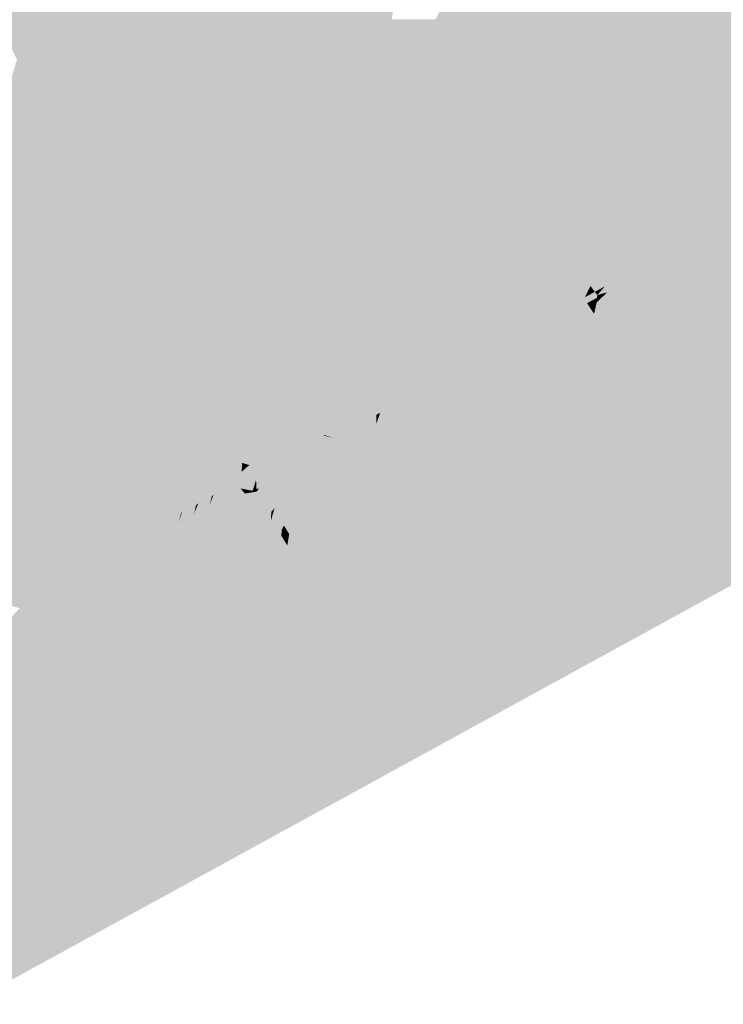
# Model space of a CAD drawing. Header units: metres. Extents: x 164696 to 183842, y 382615 to 387356.
# Tile 513 of 656: x 182666.64 to 182668.34, y 386615.3 to 386617.67. Entities that reach past the tile are written whole.
import ezdxf

# ---------------------------------------------------------------- set-up
doc = ezdxf.new("R2010")
doc.units = ezdxf.units.M
doc.layers.add('C3D-SURFACE_TINSURFACE', color=7, linetype='Continuous')

msp = doc.modelspace()

# ---------------------------------------------------------------- linework, layer by layer
at = {"layer": 'C3D-SURFACE_TINSURFACE', "color": 11, "linetype": 'Continuous', "lineweight": -3, "true_color": 0xff8585}
for points in [[(182666.5677, 386617.7067), (182667.2392, 386617.5041), (182667.4341, 386618.1458)], [(182667.2392, 386617.5041), (182667.4491, 386618.116), (182667.4341, 386618.1458)], [(182667.2765, 386617.5244), (182667.4491, 386618.116), (182667.2392, 386617.5041)], [(182667.2765, 386617.5244), (182667.4641, 386618.0861), (182667.4491, 386618.116)], [(182667.2765, 386617.5244), (182667.3137, 386617.5446), (182667.4641, 386618.0861)], [(182667.3137, 386617.5446), (182667.4791, 386618.0563), (182667.4641, 386618.0861)], [(182667.3137, 386617.5446), (182667.3509, 386617.5648), (182667.4791, 386618.0563)], [(182667.3509, 386617.5648), (182667.51, 386617.9921), (182667.4791, 386618.0563)], [(182667.3881, 386617.5851), (182667.51, 386617.9921), (182667.3509, 386617.5648)], [(182667.3881, 386617.5851), (182667.5356, 386617.9326), (182667.51, 386617.9921)], [(182667.3881, 386617.5851), (182667.4254, 386617.6064), (182667.5356, 386617.9326)], [(182667.5356, 386617.9326), (182667.4254, 386617.6064), (182667.4626, 386617.6266)], [(182667.5617, 386617.8646), (182667.5356, 386617.9326), (182667.4626, 386617.6266)], [(182667.9468, 386617.8907), (182667.7924, 386617.4161), (182667.8087, 386617.3848)], [(182667.9095, 386617.8705), (182667.7924, 386617.4161), (182667.9468, 386617.8907)], [(182667.9468, 386617.8907), (182667.8087, 386617.3848), (182667.9548, 386617.8242)], [(182668.6215, 386617.813), (182668.2888, 386617.8955), (182668.4901, 386617.2877)], [(182667.5617, 386617.8646), (182667.4626, 386617.6266), (182667.4999, 386617.6469)], [(182667.5617, 386617.8646), (182667.4999, 386617.6469), (182667.5733, 386617.8361)], [(182667.9095, 386617.8705), (182667.8723, 386617.8503), (182667.7924, 386617.4161)], [(182667.5372, 386617.6671), (182667.5733, 386617.8361), (182667.4999, 386617.6469)], [(182667.7426, 386617.4984), (182667.763, 386617.4601), (182667.8723, 386617.8503)], [(182667.7426, 386617.4984), (182667.8723, 386617.8503), (182667.8351, 386617.83)], [(182667.8723, 386617.8503), (182667.763, 386617.4601), (182667.7924, 386617.4161)], [(182667.7018, 386617.5748), (182667.7222, 386617.5366), (182667.7979, 386617.8098)], [(182667.7018, 386617.5748), (182667.7979, 386617.8098), (182667.7606, 386617.7896)], [(182667.7222, 386617.5366), (182667.7426, 386617.4984), (182667.8351, 386617.83)], [(182667.7222, 386617.5366), (182667.8351, 386617.83), (182667.7979, 386617.8098)], [(182667.8087, 386617.3848), (182667.9575, 386617.819), (182667.9548, 386617.8242)], [(182667.8087, 386617.3848), (182667.8251, 386617.3536), (182667.9575, 386617.819)], [(182667.8251, 386617.3536), (182668.2776, 386617.2144), (182667.9575, 386617.819)], [(182667.7233, 386617.7693), (182667.7018, 386617.5748), (182667.7606, 386617.7896)], [(182667.6683, 386617.6226), (182667.7018, 386617.5748), (182667.7233, 386617.7693)], [(182667.6683, 386617.6226), (182667.7233, 386617.7693), (182667.6861, 386617.7491)], [(182667.6431, 386617.6669), (182667.6683, 386617.6226), (182667.6861, 386617.7491)], [(182666.5677, 386617.7067), (182667.202, 386617.4839), (182667.2392, 386617.5041)], [(182666.5677, 386617.7067), (182666.5888, 386617.6658), (182667.202, 386617.4839)], [(182667.6683, 386617.6226), (182667.5372, 386617.6671), (182667.4999, 386617.6469)], [(182667.6683, 386617.6226), (182667.6431, 386617.6669), (182667.5372, 386617.6671)], [(182666.5888, 386617.6658), (182667.1647, 386617.4637), (182667.202, 386617.4839)], [(182666.5888, 386617.6658), (182666.6099, 386617.6249), (182667.1647, 386617.4637)], [(182667.7018, 386617.5748), (182667.4999, 386617.6469), (182667.4626, 386617.6266)], [(182667.6683, 386617.6226), (182667.4999, 386617.6469), (182667.7018, 386617.5748)], [(182666.6099, 386617.6249), (182667.1274, 386617.4434), (182667.1647, 386617.4637)], [(182666.6099, 386617.6249), (182666.6235, 386617.5961), (182667.1274, 386617.4434)], [(182667.7222, 386617.5366), (182667.4626, 386617.6266), (182667.4254, 386617.6064)], [(182667.7018, 386617.5748), (182667.4626, 386617.6266), (182667.7222, 386617.5366)], [(182666.6363, 386617.5709), (182667.1274, 386617.4434), (182666.6235, 386617.5961)], [(182667.7426, 386617.4984), (182667.4254, 386617.6064), (182667.3881, 386617.5851)], [(182667.7426, 386617.4984), (182667.7222, 386617.5366), (182667.4254, 386617.6064)], [(182667.3881, 386617.5851), (182667.3509, 386617.5648), (182667.763, 386617.4601)], [(182667.7426, 386617.4984), (182667.3881, 386617.5851), (182667.763, 386617.4601)], [(182666.6491, 386617.5456), (182666.6363, 386617.5709), (182666.4944, 386617.0962)], [(182666.6363, 386617.5709), (182667.0902, 386617.4221), (182667.1274, 386617.4434)], [(182666.6491, 386617.5456), (182667.0902, 386617.4221), (182666.6363, 386617.5709)], [(182667.3137, 386617.5446), (182667.763, 386617.4601), (182667.3509, 386617.5648)], [(182666.6491, 386617.5456), (182666.4944, 386617.0962), (182666.5316, 386617.1176)], [(182666.6619, 386617.5204), (182666.6491, 386617.5456), (182666.5316, 386617.1176)], [(182666.6491, 386617.5456), (182667.053, 386617.4019), (182667.0902, 386617.4221)], [(182666.6491, 386617.5456), (182666.6619, 386617.5204), (182667.053, 386617.4019)], [(182667.2765, 386617.5244), (182667.2392, 386617.5041), (182667.6592, 386616.8011)], [(182667.2765, 386617.5244), (182667.8087, 386617.3848), (182667.3137, 386617.5446)], [(182667.2765, 386617.5244), (182667.6592, 386616.8011), (182667.8251, 386617.3536)], [(182667.2765, 386617.5244), (182667.8251, 386617.3536), (182667.8087, 386617.3848)], [(182667.3137, 386617.5446), (182667.7924, 386617.4161), (182667.763, 386617.4601)], [(182667.3137, 386617.5446), (182667.8087, 386617.3848), (182667.7924, 386617.4161)], [(182666.6619, 386617.5204), (182666.5316, 386617.1176), (182666.6747, 386617.4952)], [(182666.6619, 386617.5204), (182666.6747, 386617.4952), (182667.053, 386617.4019)], [(182667.2392, 386617.5041), (182667.202, 386617.4839), (182667.6219, 386616.7809)], [(182667.2392, 386617.5041), (182667.6219, 386616.7809), (182667.6592, 386616.8011)], [(182666.6747, 386617.4952), (182666.5316, 386617.1176), (182666.5688, 386617.1378)], [(182666.6747, 386617.4952), (182666.5688, 386617.1378), (182666.6874, 386617.47)], [(182666.6747, 386617.4952), (182667.0158, 386617.3816), (182667.053, 386617.4019)], [(182666.6747, 386617.4952), (182666.6874, 386617.47), (182667.0158, 386617.3816)], [(182667.0463, 386616.8764), (182667.5846, 386616.7606), (182667.202, 386617.4839)], [(182667.0463, 386616.8764), (182667.202, 386617.4839), (182667.1647, 386617.4637)], [(182667.202, 386617.4839), (182667.5846, 386616.7606), (182667.6219, 386616.7809)], [(182666.6874, 386617.47), (182666.5688, 386617.1378), (182666.6061, 386617.158)], [(182666.6874, 386617.47), (182666.6061, 386617.158), (182666.7002, 386617.4447)], [(182666.6874, 386617.47), (182666.9785, 386617.3614), (182667.0158, 386617.3816)], [(182666.6874, 386617.47), (182666.7002, 386617.4447), (182666.9785, 386617.3614)], [(182667.0084, 386616.9312), (182667.0463, 386616.8764), (182667.1647, 386617.4637)], [(182667.0084, 386616.9312), (182667.1647, 386617.4637), (182667.1274, 386617.4434)], [(182666.713, 386617.4195), (182666.7002, 386617.4447), (182666.6061, 386617.158)], [(182666.7002, 386617.4447), (182666.713, 386617.4195), (182666.9785, 386617.3614)], [(182667.0084, 386616.9312), (182667.1274, 386617.4434), (182667.0902, 386617.4221)], [(182666.713, 386617.4195), (182666.6061, 386617.158), (182666.6433, 386617.1782)], [(182666.713, 386617.4195), (182666.6433, 386617.1782), (182666.6806, 386617.1985)], [(182666.713, 386617.4195), (182666.6806, 386617.1985), (182666.7178, 386617.2187)], [(182666.713, 386617.4195), (182666.9413, 386617.3412), (182666.9785, 386617.3614)], [(182666.713, 386617.4195), (182666.904, 386617.321), (182666.9413, 386617.3412)], [(182666.7973, 386617.3001), (182666.904, 386617.321), (182666.713, 386617.4195)], [(182666.713, 386617.4195), (182666.7178, 386617.2187), (182666.7551, 386617.2389)], [(182666.7973, 386617.3001), (182666.713, 386617.4195), (182666.7551, 386617.2389)], [(182667.0084, 386616.9312), (182667.0902, 386617.4221), (182666.9704, 386616.9861)], [(182666.9704, 386616.9861), (182667.0902, 386617.4221), (182667.053, 386617.4019)], [(182666.9704, 386616.9861), (182667.053, 386617.4019), (182666.9302, 386617.0424)], [(182666.9302, 386617.0424), (182667.053, 386617.4019), (182667.0158, 386617.3816)], [(182666.9785, 386617.3614), (182666.8824, 386617.1401), (182666.8983, 386617.1075)], [(182666.9785, 386617.3614), (182666.9413, 386617.3412), (182666.8824, 386617.1401)], [(182666.9785, 386617.3614), (182666.8983, 386617.1075), (182666.9142, 386617.075)], [(182666.9302, 386617.0424), (182667.0158, 386617.3816), (182666.9142, 386617.075)], [(182666.9785, 386617.3614), (182666.9142, 386617.075), (182667.0158, 386617.3816)], [(182666.8665, 386617.1727), (182666.8824, 386617.1401), (182666.9413, 386617.3412)], [(182666.8665, 386617.1727), (182666.9413, 386617.3412), (182666.904, 386617.321)], [(182667.6592, 386616.8011), (182667.8414, 386617.3224), (182667.8251, 386617.3536)], [(182667.8251, 386617.3536), (182667.8414, 386617.3224), (182668.2803, 386617.2092)], [(182667.8251, 386617.3536), (182668.2803, 386617.2092), (182668.2776, 386617.2144)], [(182666.7973, 386617.3001), (182666.8667, 386617.3007), (182666.904, 386617.321)], [(182666.8506, 386617.2052), (182666.8665, 386617.1727), (182666.904, 386617.321)], [(182666.8506, 386617.2052), (182666.904, 386617.321), (182666.8667, 386617.3007)], [(182667.6965, 386616.8213), (182667.8414, 386617.3224), (182667.6592, 386616.8011)], [(182667.6965, 386616.8213), (182667.7338, 386616.8415), (182667.8414, 386617.3224)], [(182667.7338, 386616.8415), (182667.87, 386617.279), (182667.8414, 386617.3224)], [(182667.8414, 386617.3224), (182667.87, 386617.279), (182668.285, 386617.202)], [(182667.8414, 386617.3224), (182668.285, 386617.202), (182668.2803, 386617.2092)], [(182666.7973, 386617.3001), (182666.7551, 386617.2389), (182666.7923, 386617.2592)], [(182666.7973, 386617.3001), (182666.7923, 386617.2592), (182666.8295, 386617.2805)], [(182666.7973, 386617.3001), (182666.8295, 386617.2805), (182666.8667, 386617.3007)], [(182666.8506, 386617.2052), (182666.8667, 386617.3007), (182666.8295, 386617.2805)], [(182666.8506, 386617.2052), (182666.8295, 386617.2805), (182666.7923, 386617.2592)], [(182667.7338, 386616.8415), (182667.8887, 386617.2396), (182667.87, 386617.279)], [(182667.87, 386617.279), (182667.8887, 386617.2396), (182668.2561, 386617.1259)], [(182667.87, 386617.279), (182668.2561, 386617.1259), (182668.2934, 386617.1461)], [(182667.87, 386617.279), (182668.2934, 386617.1461), (182668.3307, 386617.1663)], [(182667.87, 386617.279), (182668.3307, 386617.1663), (182668.3494, 386617.1764)], [(182667.87, 386617.279), (182668.3494, 386617.1764), (182668.285, 386617.202)], [(182666.8506, 386617.2052), (182666.7923, 386617.2592), (182666.7551, 386617.2389)], [(182667.7338, 386616.8415), (182667.7711, 386616.8618), (182667.8887, 386617.2396)], [(182667.9074, 386617.2001), (182667.8887, 386617.2396), (182667.7711, 386616.8618)], [(182667.8887, 386617.2396), (182667.9074, 386617.2001), (182668.2188, 386617.1056)], [(182667.8887, 386617.2396), (182668.2188, 386617.1056), (182668.2561, 386617.1259)], [(182666.6806, 386617.1985), (182666.8824, 386617.1401), (182666.7178, 386617.2187)], [(182666.8506, 386617.2052), (182666.7551, 386617.2389), (182666.7178, 386617.2187)], [(182666.8665, 386617.1727), (182666.8506, 386617.2052), (182666.7178, 386617.2187)], [(182666.8665, 386617.1727), (182666.7178, 386617.2187), (182666.8824, 386617.1401)], [(182666.6806, 386617.1985), (182666.6433, 386617.1782), (182666.8983, 386617.1075)], [(182666.6806, 386617.1985), (182666.8983, 386617.1075), (182666.8824, 386617.1401)], [(182667.9074, 386617.2001), (182667.7711, 386616.8618), (182667.8084, 386616.882)], [(182667.9074, 386617.2001), (182667.8084, 386616.882), (182667.8458, 386616.9022)], [(182667.9074, 386617.2001), (182667.8458, 386616.9022), (182667.8693, 386616.9629)], [(182667.9074, 386617.2001), (182667.8693, 386616.9629), (182667.9277, 386617.1657)], [(182667.9074, 386617.2001), (182667.9277, 386617.1657), (182668.0793, 386617.1253)], [(182667.9074, 386617.2001), (182668.0793, 386617.1253), (182668.2188, 386617.1056)], [(182666.6433, 386617.1782), (182666.6061, 386617.158), (182666.9142, 386617.075)], [(182666.6433, 386617.1782), (182666.9142, 386617.075), (182666.8983, 386617.1075)], [(182668.3307, 386617.1663), (182668.295, 386617.1194), (182668.3494, 386617.1764)], [(182666.6061, 386617.158), (182666.5688, 386617.1378), (182666.9302, 386617.0424)], [(182666.6061, 386617.158), (182666.9302, 386617.0424), (182666.9142, 386617.075)], [(182668.2561, 386617.1259), (182668.2271, 386617.0482), (182668.2934, 386617.1461)], [(182668.2934, 386617.1461), (182668.2271, 386617.0482), (182668.295, 386617.1194)], [(182668.2934, 386617.1461), (182668.295, 386617.1194), (182668.3307, 386617.1663)], [(182666.9461, 386617.0099), (182666.5688, 386617.1378), (182666.5316, 386617.1176)], [(182666.9461, 386617.0099), (182666.9302, 386617.0424), (182666.5688, 386617.1378)], [(182668.2188, 386617.1056), (182668.0793, 386617.1253), (182668.1211, 386617.0995)], [(182668.2188, 386617.1056), (182668.2038, 386617.0355), (182668.2561, 386617.1259)], [(182668.2561, 386617.1259), (182668.2038, 386617.0355), (182668.2271, 386617.0482)], [(182666.9461, 386617.0099), (182666.5316, 386617.1176), (182666.4944, 386617.0962)], [(182668.1442, 386617.0641), (182668.0165, 386617.1146), (182668.0511, 386617.0866)], [(182668.1442, 386617.0641), (182668.1211, 386617.0995), (182668.0165, 386617.1146)], [(182668.2188, 386617.1056), (182668.1211, 386617.0995), (182668.1815, 386617.0843)], [(182668.1442, 386617.0641), (182668.1815, 386617.0843), (182668.1211, 386617.0995)], [(182668.2188, 386617.1056), (182668.1815, 386617.0843), (182668.1707, 386617.0511)], [(182668.2188, 386617.1056), (182668.1707, 386617.0511), (182668.1805, 386617.0229)], [(182668.2188, 386617.1056), (182668.1805, 386617.0229), (182668.2038, 386617.0355)], [(182666.4571, 386617.076), (182666.4199, 386617.0558), (182666.6815, 386616.6184)], [(182666.9461, 386617.0099), (182666.4944, 386617.0962), (182666.4571, 386617.076)], [(182666.4571, 386617.076), (182666.6815, 386616.6184), (182666.6954, 386616.626)], [(182666.9461, 386617.0099), (182666.4571, 386617.076), (182666.6954, 386616.626)], [(182668.1069, 386617.0438), (182668.0511, 386617.0866), (182668.0324, 386617.0765)], [(182668.1069, 386617.0438), (182668.0324, 386617.0765), (182668.0602, 386617.0544)], [(182668.1069, 386617.0438), (182668.1442, 386617.0641), (182668.0511, 386617.0866)], [(182668.1442, 386617.0641), (182668.1707, 386617.0511), (182668.1815, 386617.0843)], [(182666.4199, 386617.0558), (182666.3826, 386617.0355), (182666.8011, 386616.3358)], [(182666.4199, 386617.0558), (182666.8011, 386616.3358), (182666.8105, 386616.3409)], [(182666.4199, 386617.0558), (182666.8105, 386616.3409), (182666.6815, 386616.6184)], [(182668.0696, 386617.0236), (182668.0602, 386617.0544), (182668.0362, 386617.0414)], [(182668.0696, 386617.0236), (182668.1069, 386617.0438), (182668.0602, 386617.0544)], [(182668.1069, 386617.0438), (182668.1304, 386616.9745), (182668.1442, 386617.0641)], [(182668.1442, 386617.0641), (182668.1304, 386616.9745), (182668.1707, 386617.0511)], [(182666.3454, 386617.0153), (182666.7639, 386616.3156), (182666.3826, 386617.0355)], [(182666.3826, 386617.0355), (182666.7639, 386616.3156), (182666.8011, 386616.3358)], [(182666.9704, 386616.9861), (182666.9302, 386617.0424), (182666.9461, 386617.0099)], [(182667.883, 386616.9225), (182667.9114, 386617.0337), (182667.8693, 386616.9629)], [(182667.883, 386616.9225), (182667.9111, 386616.9925), (182667.9114, 386617.0337)], [(182668.0696, 386617.0236), (182668.0362, 386617.0414), (182668.0504, 386617.0243)], [(182668.0696, 386617.0236), (182668.0806, 386616.9886), (182668.1069, 386617.0438)], [(182668.1069, 386617.0438), (182668.0806, 386616.9886), (182668.1117, 386616.9644)], [(182668.1069, 386617.0438), (182668.1117, 386616.9644), (182668.1304, 386616.9745)], [(182666.3454, 386617.0153), (182666.3081, 386616.9951), (182666.7265, 386616.2953)], [(182666.3454, 386617.0153), (182666.7265, 386616.2953), (182666.7639, 386616.3156)], [(182666.9461, 386617.0099), (182666.6954, 386616.626), (182666.8615, 386616.4961)], [(182667.0084, 386616.9312), (182666.9461, 386617.0099), (182666.8615, 386616.4961)], [(182667.0084, 386616.9312), (182666.9704, 386616.9861), (182666.9461, 386617.0099)], [(182667.883, 386616.9225), (182667.9204, 386616.9427), (182667.9345, 386617.0051)], [(182667.883, 386616.9225), (182667.9345, 386617.0051), (182667.9111, 386616.9925)], [(182667.9204, 386616.9427), (182667.9343, 386616.9754), (182667.9345, 386617.0051)], [(182667.9576, 386616.9629), (182667.9657, 386617.0113), (182667.9343, 386616.9754)], [(182667.9576, 386616.9629), (182667.995, 386616.9831), (182667.9883, 386617.0154)], [(182667.9576, 386616.9629), (182667.9883, 386617.0154), (182667.9657, 386617.0113)], [(182667.995, 386616.9831), (182668.0025, 386616.9983), (182667.9883, 386617.0154)], [(182667.995, 386616.9831), (182668.0323, 386617.0034), (182668.0264, 386617.0113)], [(182667.995, 386616.9831), (182668.0264, 386617.0113), (182668.0025, 386616.9983)], [(182667.995, 386616.9831), (182668.0318, 386616.997), (182668.0323, 386617.0034)], [(182668.0323, 386617.0034), (182668.0504, 386617.0243), (182668.0264, 386617.0113)], [(182668.0323, 386617.0034), (182668.0318, 386616.997), (182668.0558, 386617.01)], [(182668.0323, 386617.0034), (182668.0696, 386617.0236), (182668.0504, 386617.0243)], [(182668.0323, 386617.0034), (182668.0558, 386617.01), (182668.0696, 386617.0236)], [(182668.0696, 386617.0236), (182668.0558, 386617.01), (182668.0619, 386616.9785)], [(182668.0696, 386617.0236), (182668.0619, 386616.9785), (182668.0806, 386616.9886)], [(182666.3081, 386616.9951), (182666.5531, 386616.5322), (182666.7203, 386616.292)], [(182666.3081, 386616.9951), (182666.7203, 386616.292), (182666.7265, 386616.2953)], [(182667.9576, 386616.9629), (182668.0246, 386616.9583), (182667.995, 386616.9831)], [(182667.995, 386616.9831), (182668.0078, 386616.984), (182668.0318, 386616.997)], [(182667.995, 386616.9831), (182668.0246, 386616.9583), (182668.0078, 386616.984)], [(182667.883, 386616.9225), (182667.8693, 386616.9629), (182667.8458, 386616.9022)], [(182667.9576, 386616.9629), (182667.9343, 386616.9754), (182667.9204, 386616.9427)], [(182667.9576, 386616.9629), (182667.9204, 386616.9427), (182667.9706, 386616.9392)], [(182667.9576, 386616.9629), (182667.9706, 386616.9392), (182668.014, 386616.9457)], [(182667.9576, 386616.9629), (182668.014, 386616.9457), (182668.0246, 386616.9583)], [(182667.883, 386616.9225), (182667.9706, 386616.9392), (182667.9204, 386616.9427)], [(182667.883, 386616.9225), (182667.9472, 386616.9266), (182667.9706, 386616.9392)], [(182667.0084, 386616.9312), (182666.8615, 386616.4961), (182666.8668, 386616.4519)], [(182667.0084, 386616.9312), (182666.8668, 386616.4519), (182666.884, 386616.4109)], [(182667.0084, 386616.9312), (182666.884, 386616.4109), (182666.929, 386616.4856)], [(182667.0463, 386616.8764), (182667.0084, 386616.9312), (182666.929, 386616.4856)], [(182667.883, 386616.9225), (182667.8458, 386616.9022), (182667.8909, 386616.8993)], [(182667.883, 386616.9225), (182667.9706, 386616.9084), (182667.9472, 386616.9266)], [(182667.883, 386616.9225), (182667.8909, 386616.8993), (182667.9706, 386616.9084)], [(182667.8084, 386616.882), (182667.8909, 386616.8993), (182667.8458, 386616.9022)], [(182667.8084, 386616.882), (182667.8598, 386616.8825), (182667.8909, 386616.8993)], [(182667.0463, 386616.8764), (182666.929, 386616.4856), (182666.9353, 386616.4765)], [(182667.0734, 386616.8274), (182667.0463, 386616.8764), (182666.9353, 386616.4765)], [(182667.0734, 386616.8274), (182667.51, 386616.7202), (182667.0463, 386616.8764)], [(182667.0463, 386616.8764), (182667.51, 386616.7202), (182667.5473, 386616.7404)], [(182667.0463, 386616.8764), (182667.5473, 386616.7404), (182667.5846, 386616.7606)], [(182667.6965, 386616.8213), (182667.5835, 386616.4321), (182667.9666, 386616.8622)], [(182667.6965, 386616.8213), (182667.9666, 386616.8622), (182667.9571, 386616.8668)], [(182667.6965, 386616.8213), (182667.9571, 386616.8668), (182667.7338, 386616.8415)], [(182667.7338, 386616.8415), (182667.9571, 386616.8668), (182667.9007, 386616.8705)], [(182667.7338, 386616.8415), (182667.9007, 386616.8705), (182667.7711, 386616.8618)], [(182667.7711, 386616.8618), (182667.9007, 386616.8705), (182667.8598, 386616.8825)], [(182667.7711, 386616.8618), (182667.8598, 386616.8825), (182667.8084, 386616.882)], [(182667.0734, 386616.8274), (182666.9353, 386616.4765), (182666.9349, 386616.4552)], [(182667.0734, 386616.8274), (182666.9349, 386616.4552), (182666.9671, 386616.4727)], [(182667.0734, 386616.8274), (182666.9671, 386616.4727), (182666.9757, 386616.4889)], [(182667.0734, 386616.8274), (182666.9757, 386616.4889), (182667.0854, 386616.8017)], [(182667.0734, 386616.8274), (182667.0854, 386616.8017), (182667.4001, 386616.719)], [(182667.0734, 386616.8274), (182667.4001, 386616.719), (182667.4182, 386616.7173)], [(182667.0734, 386616.8274), (182667.4182, 386616.7173), (182667.5007, 386616.7151)], [(182667.0734, 386616.8274), (182667.5007, 386616.7151), (182667.51, 386616.7202)], [(182667.6965, 386616.8213), (182667.5974, 386616.5165), (182667.5835, 386616.4321)], [(182667.6965, 386616.8213), (182667.6022, 386616.5997), (182667.5974, 386616.5165)], [(182667.6965, 386616.8213), (182667.6592, 386616.8011), (182667.6022, 386616.5997)], [(182667.0854, 386616.8017), (182666.9757, 386616.4889), (182666.9947, 386616.463)], [(182667.0854, 386616.8017), (182666.9947, 386616.463), (182666.9987, 386616.4709)], [(182667.0854, 386616.8017), (182666.9987, 386616.4709), (182667.0974, 386616.776)], [(182667.0854, 386616.8017), (182667.0974, 386616.776), (182667.3509, 386616.7038)], [(182667.0854, 386616.8017), (182667.3509, 386616.7038), (182667.3698, 386616.7026)], [(182667.0854, 386616.8017), (182667.3698, 386616.7026), (182667.4001, 386616.719)], [(182667.6219, 386616.7809), (182667.6002, 386616.6373), (182667.6592, 386616.8011)], [(182667.6592, 386616.8011), (182667.6002, 386616.6373), (182667.6022, 386616.5997)], [(182667.1093, 386616.7503), (182667.0974, 386616.776), (182666.9987, 386616.4709)], [(182667.1093, 386616.7503), (182667.368, 386616.6711), (182667.0974, 386616.776)], [(182667.0974, 386616.776), (182667.368, 386616.6711), (182667.3509, 386616.7038)], [(182667.5846, 386616.7606), (182667.5723, 386616.6221), (182667.6219, 386616.7809)], [(182667.6219, 386616.7809), (182667.5723, 386616.6221), (182667.6002, 386616.6373)], [(182667.1093, 386616.7503), (182666.9987, 386616.4709), (182666.9978, 386616.4631)], [(182667.1093, 386616.7503), (182666.9978, 386616.4631), (182667.032, 386616.4816)], [(182667.1213, 386616.7247), (182667.1093, 386616.7503), (182667.032, 386616.4816)], [(182667.1093, 386616.7503), (182667.1213, 386616.7247), (182667.375, 386616.6649)], [(182667.1093, 386616.7503), (182667.375, 386616.6649), (182667.374, 386616.667)], [(182667.1093, 386616.7503), (182667.374, 386616.667), (182667.368, 386616.6711)], [(182667.5846, 386616.7606), (182667.537, 386616.7084), (182667.5339, 386616.6278)], [(182667.5846, 386616.7606), (182667.5339, 386616.6278), (182667.5443, 386616.6069)], [(182667.5846, 386616.7606), (182667.5473, 386616.7404), (182667.537, 386616.7084)], [(182667.5846, 386616.7606), (182667.5443, 386616.6069), (182667.5723, 386616.6221)], [(182667.1213, 386616.7247), (182667.032, 386616.4816), (182667.033, 386616.4795)], [(182667.1213, 386616.7247), (182667.033, 386616.4795), (182667.0672, 386616.498)], [(182667.1213, 386616.7247), (182667.0672, 386616.498), (182667.0694, 386616.4996)], [(182667.1213, 386616.7247), (182667.0694, 386616.4996), (182667.1333, 386616.699)], [(182667.1213, 386616.7247), (182667.1333, 386616.699), (182667.2612, 386616.6654)], [(182667.1213, 386616.7247), (182667.2612, 386616.6654), (182667.2676, 386616.6725)], [(182667.1213, 386616.7247), (182667.2676, 386616.6725), (182667.375, 386616.6649)], [(182667.51, 386616.7202), (182667.5007, 386616.7151), (182667.5005, 386616.6928)], [(182667.51, 386616.7202), (182667.5005, 386616.6928), (182667.5355, 386616.7118)], [(182667.51, 386616.7202), (182667.5355, 386616.7118), (182667.5473, 386616.7404)], [(182667.5473, 386616.7404), (182667.5355, 386616.7118), (182667.537, 386616.7084)], [(182667.1333, 386616.699), (182667.0694, 386616.4996), (182667.0727, 386616.5019)], [(182667.1333, 386616.699), (182667.0727, 386616.5019), (182667.1452, 386616.6733)], [(182667.1333, 386616.699), (182667.1452, 386616.6733), (182667.2343, 386616.6462)], [(182667.1333, 386616.699), (182667.2343, 386616.6462), (182667.2402, 386616.654)], [(182667.1333, 386616.699), (182667.2402, 386616.654), (182667.2612, 386616.6654)], [(182667.1452, 386616.6733), (182667.0727, 386616.5019), (182667.1053, 386616.5196)], [(182667.1452, 386616.6733), (182667.1053, 386616.5196), (182667.1092, 386616.5226)], [(182667.1452, 386616.6733), (182667.1092, 386616.5226), (182667.1572, 386616.6477)], [(182667.1452, 386616.6733), (182667.1572, 386616.6477), (182667.2265, 386616.6357)], [(182667.1452, 386616.6733), (182667.2265, 386616.6357), (182667.2343, 386616.6462)], [(182667.1572, 386616.6477), (182667.1092, 386616.5226), (182667.1471, 386616.5828)], [(182667.1781, 386616.5994), (182667.1572, 386616.6477), (182667.1471, 386616.5828)], [(182667.1572, 386616.6477), (182667.1781, 386616.5994), (182667.1958, 386616.5942)], [(182667.1572, 386616.6477), (182667.1958, 386616.5942), (182667.1801, 386616.6304)], [(182667.1572, 386616.6477), (182667.1801, 386616.6304), (182667.1975, 386616.6324)], [(182667.1572, 386616.6477), (182667.1975, 386616.6324), (182667.2265, 386616.6357)], [(182667.1781, 386616.5994), (182667.1471, 386616.5828), (182667.1575, 386616.5586)], [(182667.1781, 386616.5994), (182667.1575, 386616.5586), (182667.1767, 386616.5775)], [(182667.1781, 386616.5994), (182667.1767, 386616.5775), (182667.1874, 386616.588)], [(182667.1781, 386616.5994), (182667.1874, 386616.588), (182667.1958, 386616.5942)], [(182667.2129, 386616.5304), (182667.2032, 386616.5323), (182667.1844, 386616.5257)], [(182667.2477, 386616.4615), (182667.2129, 386616.5304), (182667.1844, 386616.5257)], [(182667.2129, 386616.5304), (182667.2127, 386616.5357), (182667.2032, 386616.5323)], [(182667.2129, 386616.5304), (182667.2189, 386616.5385), (182667.2127, 386616.5357)], [(182667.2129, 386616.5304), (182667.2479, 386616.481), (182667.2189, 386616.5385)], [(182667.2129, 386616.5304), (182667.2477, 386616.4615), (182667.2479, 386616.481)], [(182667.2477, 386616.4615), (182667.1844, 386616.5257), (182667.2062, 386616.4826)], [(182667.3009, 386616.3771), (182667.3495, 386616.5183), (182667.3084, 386616.4098)], [(182667.3009, 386616.3771), (182667.3024, 386616.3747), (182667.3495, 386616.5183)], [(182667.2477, 386616.4615), (182667.2062, 386616.4826), (182667.1366, 386616.4886)], [(182667.2477, 386616.4615), (182667.1366, 386616.4886), (182667.1859, 386616.461)], [(182667.2477, 386616.4615), (182667.256, 386616.4909), (182667.2479, 386616.481)], [(182667.2477, 386616.4615), (182667.2735, 386616.4389), (182667.256, 386616.4909)], [(182667.2723, 386616.4243), (182667.1859, 386616.461), (182667.1673, 386616.4509)], [(182667.2477, 386616.4615), (182667.1859, 386616.461), (182667.2723, 386616.4243)], [(182667.2477, 386616.4615), (182667.2723, 386616.4243), (182667.2735, 386616.4389)], [(182667.2866, 386616.4007), (182667.1745, 386616.4391), (182667.1558, 386616.4289)], [(182667.2866, 386616.4007), (182667.2723, 386616.4243), (182667.1673, 386616.4509)], [(182667.2866, 386616.4007), (182667.1673, 386616.4509), (182667.1745, 386616.4391)], [(182667.2723, 386616.4243), (182667.2787, 386616.4487), (182667.2735, 386616.4389)], [(182667.2723, 386616.4243), (182667.2912, 386616.428), (182667.2787, 386616.4487)], [(182667.3009, 386616.3771), (182667.163, 386616.4171), (182667.1443, 386616.407)], [(182667.3009, 386616.3771), (182667.2866, 386616.4007), (182667.1558, 386616.4289)], [(182667.3009, 386616.3771), (182667.1558, 386616.4289), (182667.163, 386616.4171)], [(182667.2723, 386616.4243), (182667.2866, 386616.4007), (182667.2912, 386616.428)], [(182667.2866, 386616.4007), (182667.2959, 386616.4305), (182667.2912, 386616.428)], [(182667.2866, 386616.4007), (182667.3084, 386616.4098), (182667.2959, 386616.4305)], [(182667.3009, 386616.3771), (182667.1443, 386616.407), (182667.3024, 386616.3747)], [(182667.2866, 386616.4007), (182667.3009, 386616.3771), (182667.3084, 386616.4098)], [(182666.8011, 386616.3358), (182666.84, 386616.3239), (182666.8105, 386616.3409)], [(182666.7639, 386616.3156), (182666.7265, 386616.2953), (182666.7785, 386616.2797)], [(182666.7639, 386616.3156), (182666.8478, 386616.3173), (182666.8011, 386616.3358)], [(182666.7639, 386616.3156), (182666.8933, 386616.2707), (182666.8478, 386616.3173)], [(182666.7639, 386616.3156), (182666.7785, 386616.2797), (182666.8933, 386616.2707)], [(182666.8011, 386616.3358), (182666.8478, 386616.3173), (182666.84, 386616.3239)], [(182666.7265, 386616.2953), (182666.7203, 386616.292), (182666.8009, 386616.2701)], [(182666.7265, 386616.2953), (182666.8009, 386616.2701), (182666.7785, 386616.2797)]]:
    msp.add_solid(points, dxfattribs=at)
at = {"layer": 'C3D-SURFACE_TINSURFACE', "color": 1, "linetype": 'Continuous', "lineweight": -3, "true_color": 0xe60000}
for points in [[(182668.4427, 386617.227), (182668.0585, 386617.9525), (182668.0213, 386617.9323)], [(182668.4427, 386617.227), (182668.48, 386617.2472), (182668.0585, 386617.9525)], [(182668.4901, 386617.2877), (182668.2888, 386617.8955), (182668.0585, 386617.9525)], [(182668.4901, 386617.2877), (182668.0585, 386617.9525), (182668.48, 386617.2472)], [(182667.984, 386617.9121), (182668.4053, 386617.2068), (182668.0213, 386617.9323)], [(182668.4427, 386617.227), (182668.0213, 386617.9323), (182668.4053, 386617.2068)], [(182668.2776, 386617.2144), (182667.984, 386617.9121), (182667.9575, 386617.819)], [(182668.2776, 386617.2144), (182668.3681, 386617.1866), (182667.984, 386617.9121)], [(182668.3681, 386617.1866), (182668.4053, 386617.2068), (182667.984, 386617.9121)], [(182669.9064, 386617.1554), (182670.3042, 386617.3764), (182665.8436, 386614.9615)], [(182669.9179, 386617.1757), (182665.8436, 386614.9615), (182670.3042, 386617.3764)], [(182668.2803, 386617.2092), (182668.3681, 386617.1866), (182668.2776, 386617.2144)], [(182668.285, 386617.202), (182668.3681, 386617.1866), (182668.2803, 386617.2092)], [(182668.3494, 386617.1764), (182668.3681, 386617.1866), (182668.285, 386617.202)], [(182669.9179, 386617.1757), (182667.5422, 386615.9148), (182665.8436, 386614.9615)], [(182669.9179, 386617.1757), (182669.18, 386616.8424), (182667.5422, 386615.9148)], [(182668.3494, 386617.1764), (182668.1166, 386616.8849), (182668.3681, 386617.1866)], [(182668.3681, 386617.1866), (182668.1166, 386616.8849), (182669.1036, 386616.9708)], [(182668.3494, 386617.1764), (182668.295, 386617.1194), (182668.1166, 386616.8849)], [(182669.9064, 386617.1554), (182665.8436, 386614.9615), (182664.2826, 386614.0717)], [(182667.8693, 386616.9629), (182667.9399, 386617.145), (182667.9277, 386617.1657)], [(182667.8693, 386616.9629), (182667.9114, 386617.0337), (182667.9399, 386617.145)], [(182667.9114, 386617.0337), (182667.958, 386617.1092), (182667.9399, 386617.145)], [(182668.0793, 386617.1253), (182667.9277, 386617.1657), (182667.9399, 386617.145)], [(182668.0165, 386617.1146), (182667.9399, 386617.145), (182667.958, 386617.1092)], [(182668.1211, 386617.0995), (182667.9399, 386617.145), (182668.0165, 386617.1146)], [(182668.1211, 386617.0995), (182668.0793, 386617.1253), (182667.9399, 386617.145)], [(182667.9114, 386617.0337), (182667.9111, 386616.9925), (182667.958, 386617.1092)], [(182667.9345, 386617.0051), (182667.958, 386617.1092), (182667.9111, 386616.9925)], [(182667.9345, 386617.0051), (182667.9761, 386617.0734), (182667.958, 386617.1092)], [(182668.0165, 386617.1146), (182667.958, 386617.1092), (182668.0511, 386617.0866)], [(182668.0324, 386617.0765), (182667.958, 386617.1092), (182667.9761, 386617.0734)], [(182668.0511, 386617.0866), (182667.958, 386617.1092), (182668.0324, 386617.0765)], [(182668.295, 386617.1194), (182668.2271, 386617.0482), (182668.1166, 386616.8849)], [(182668.0324, 386617.0765), (182667.9761, 386617.0734), (182668.0602, 386617.0544)], [(182667.9345, 386617.0051), (182667.9343, 386616.9754), (182667.9761, 386617.0734)], [(182667.9343, 386616.9754), (182667.9657, 386617.0113), (182667.9761, 386617.0734)], [(182667.9883, 386617.0154), (182667.9761, 386617.0734), (182667.9657, 386617.0113)], [(182668.0025, 386616.9983), (182668.016, 386617.0255), (182667.9761, 386617.0734)], [(182668.0025, 386616.9983), (182667.9761, 386617.0734), (182667.9883, 386617.0154)], [(182668.0362, 386617.0414), (182667.9761, 386617.0734), (182668.016, 386617.0255)], [(182668.0602, 386617.0544), (182667.9761, 386617.0734), (182668.0362, 386617.0414)], [(182668.1707, 386617.0511), (182668.1304, 386616.9745), (182668.1166, 386616.8849)], [(182668.1707, 386617.0511), (182668.1166, 386616.8849), (182668.1805, 386617.0229)], [(182668.0362, 386617.0414), (182668.016, 386617.0255), (182668.0504, 386617.0243)], [(182668.2271, 386617.0482), (182668.2038, 386617.0355), (182668.1166, 386616.8849)], [(182668.2038, 386617.0355), (182668.1805, 386617.0229), (182668.1166, 386616.8849)], [(182668.0264, 386617.0113), (182668.016, 386617.0255), (182668.0025, 386616.9983)], [(182668.0504, 386617.0243), (182668.016, 386617.0255), (182668.0264, 386617.0113)], [(182668.0558, 386617.01), (182668.0318, 386616.997), (182668.0308, 386616.9854)], [(182668.0619, 386616.9785), (182668.0558, 386617.01), (182668.0308, 386616.9854)], [(182668.0318, 386616.997), (182668.0078, 386616.984), (182668.0308, 386616.9854)], [(182668.0246, 386616.9583), (182668.0308, 386616.9854), (182668.0078, 386616.984)], [(182668.0246, 386616.9583), (182668.0542, 386616.9335), (182668.0308, 386616.9854)], [(182668.0619, 386616.9785), (182668.0308, 386616.9854), (182668.0542, 386616.9335)], [(182668.0806, 386616.9886), (182668.0619, 386616.9785), (182668.0542, 386616.9335)], [(182668.0806, 386616.9886), (182668.0542, 386616.9335), (182668.1166, 386616.8849)], [(182668.0806, 386616.9886), (182668.1166, 386616.8849), (182668.1117, 386616.9644)], [(182668.0246, 386616.9583), (182668.014, 386616.9457), (182668.0542, 386616.9335)], [(182668.1304, 386616.9745), (182668.1117, 386616.9644), (182668.1166, 386616.8849)], [(182668.1166, 386616.8849), (182669.1175, 386616.9445), (182669.1036, 386616.9708)], [(182667.9706, 386616.9392), (182667.9472, 386616.9266), (182668.0542, 386616.9335)], [(182667.9706, 386616.9084), (182668.0542, 386616.9335), (182667.9472, 386616.9266)], [(182667.9706, 386616.9392), (182668.0542, 386616.9335), (182668.014, 386616.9457)], [(182667.9706, 386616.9084), (182668.1166, 386616.8849), (182668.0542, 386616.9335)], [(182668.1166, 386616.8849), (182669.1314, 386616.9182), (182669.1175, 386616.9445)], [(182667.8909, 386616.8993), (182668.1166, 386616.8849), (182667.9706, 386616.9084)], [(182668.1166, 386616.8849), (182669.1454, 386616.8919), (182669.1314, 386616.9182)], [(182667.9666, 386616.8622), (182667.4706, 386616.0429), (182668.1166, 386616.8849)], [(182667.4869, 386616.0097), (182668.1166, 386616.8849), (182667.4706, 386616.0429)], [(182667.4869, 386616.0097), (182667.5422, 386615.9148), (182668.1166, 386616.8849)], [(182667.5422, 386615.9148), (182669.18, 386616.8424), (182668.1166, 386616.8849)], [(182667.8909, 386616.8993), (182667.8598, 386616.8825), (182668.1166, 386616.8849)], [(182667.8598, 386616.8825), (182667.9007, 386616.8705), (182668.1166, 386616.8849)], [(182667.9007, 386616.8705), (182667.9571, 386616.8668), (182668.1166, 386616.8849)], [(182667.9571, 386616.8668), (182667.9666, 386616.8622), (182668.1166, 386616.8849)], [(182668.1166, 386616.8849), (182669.1593, 386616.8656), (182669.1454, 386616.8919)], [(182668.1166, 386616.8849), (182669.18, 386616.8424), (182669.1593, 386616.8656)], [(182667.9666, 386616.8622), (182667.5835, 386616.4321), (182667.4706, 386616.0429)], [(182667.3698, 386616.7026), (182667.4727, 386616.6999), (182667.4001, 386616.719)], [(182667.4001, 386616.719), (182667.4727, 386616.6999), (182667.4182, 386616.7173)], [(182667.4354, 386616.6797), (182667.3439, 386616.3062), (182667.4727, 386616.6999)], [(182667.4727, 386616.6999), (182667.3439, 386616.3062), (182667.3582, 386616.2825)], [(182667.368, 386616.6711), (182667.4354, 386616.6797), (182667.3509, 386616.7038)], [(182667.3509, 386616.7038), (182667.4354, 386616.6797), (182667.3698, 386616.7026)], [(182667.5007, 386616.7151), (182667.4727, 386616.6999), (182667.3582, 386616.2825)], [(182667.5007, 386616.7151), (182667.3582, 386616.2825), (182667.5005, 386616.6928)], [(182667.5355, 386616.7118), (182667.5005, 386616.6928), (182667.3582, 386616.2825)], [(182667.5355, 386616.7118), (182667.3582, 386616.2825), (182667.3821, 386616.2292)], [(182667.3698, 386616.7026), (182667.4354, 386616.6797), (182667.4727, 386616.6999)], [(182667.5355, 386616.7118), (182667.3821, 386616.2292), (182667.537, 386616.7084)], [(182667.537, 386616.7084), (182667.3821, 386616.2292), (182667.5339, 386616.6278)], [(182667.5007, 386616.7151), (182667.4182, 386616.7173), (182667.4727, 386616.6999)], [(182667.2612, 386616.6654), (182667.3608, 386616.6392), (182667.2676, 386616.6725)], [(182667.375, 386616.6649), (182667.2676, 386616.6725), (182667.3608, 386616.6392)], [(182667.3981, 386616.6595), (182667.3296, 386616.3298), (182667.4354, 386616.6797)], [(182667.4354, 386616.6797), (182667.3296, 386616.3298), (182667.3439, 386616.3062)], [(182667.368, 386616.6711), (182667.3981, 386616.6595), (182667.4354, 386616.6797)], [(182667.368, 386616.6711), (182667.374, 386616.667), (182667.3981, 386616.6595)], [(182667.2343, 386616.6462), (182667.3234, 386616.619), (182667.2402, 386616.654)], [(182667.2402, 386616.654), (182667.3608, 386616.6392), (182667.2612, 386616.6654)], [(182667.2402, 386616.654), (182667.3234, 386616.619), (182667.3608, 386616.6392)], [(182667.3981, 386616.6595), (182667.3153, 386616.3534), (182667.3296, 386616.3298)], [(182667.3495, 386616.5183), (182667.3153, 386616.3534), (182667.3981, 386616.6595)], [(182667.3495, 386616.5183), (182667.3981, 386616.6595), (182667.3608, 386616.6392)], [(182667.375, 386616.6649), (182667.3608, 386616.6392), (182667.3981, 386616.6595)], [(182667.375, 386616.6649), (182667.3981, 386616.6595), (182667.374, 386616.667)], [(182666.6815, 386616.6184), (182666.8385, 386616.356), (182666.6954, 386616.626)], [(182666.6954, 386616.626), (182666.8385, 386616.356), (182666.8615, 386616.4961)], [(182667.1975, 386616.6324), (182667.1801, 386616.6304), (182667.2488, 386616.5786)], [(182667.1958, 386616.5942), (182667.2488, 386616.5786), (182667.1801, 386616.6304)], [(182667.2265, 386616.6357), (182667.1975, 386616.6324), (182667.2862, 386616.5988)], [(182667.1975, 386616.6324), (182667.2488, 386616.5786), (182667.2862, 386616.5988)], [(182667.2265, 386616.6357), (182667.3234, 386616.619), (182667.2343, 386616.6462)], [(182667.2265, 386616.6357), (182667.2862, 386616.5988), (182667.3234, 386616.619)], [(182667.2912, 386616.428), (182667.2959, 386616.4305), (182667.3608, 386616.6392)], [(182667.2912, 386616.428), (182667.3608, 386616.6392), (182667.3234, 386616.619)], [(182667.3084, 386616.4098), (182667.3608, 386616.6392), (182667.2959, 386616.4305)], [(182667.3495, 386616.5183), (182667.3608, 386616.6392), (182667.3084, 386616.4098)], [(182667.5339, 386616.6278), (182667.3821, 386616.2292), (182667.4234, 386616.1458)], [(182667.6002, 386616.6373), (182667.5723, 386616.6221), (182667.4234, 386616.1458)], [(182667.6022, 386616.5997), (182667.6002, 386616.6373), (182667.4234, 386616.1458)], [(182667.5339, 386616.6278), (182667.4234, 386616.1458), (182667.5443, 386616.6069)], [(182666.8105, 386616.3409), (182666.8385, 386616.356), (182666.6815, 386616.6184)], [(182667.2787, 386616.4487), (182667.3234, 386616.619), (182667.2862, 386616.5988)], [(182667.2912, 386616.428), (182667.3234, 386616.619), (182667.2787, 386616.4487)], [(182667.5723, 386616.6221), (182667.5443, 386616.6069), (182667.4234, 386616.1458)], [(182667.6022, 386616.5997), (182667.4234, 386616.1458), (182667.4542, 386616.0761)], [(182667.6022, 386616.5997), (182667.4542, 386616.0761), (182667.5974, 386616.5165)], [(182667.1092, 386616.5226), (182667.1369, 386616.5179), (182667.1471, 386616.5828)], [(182667.1471, 386616.5828), (182667.1369, 386616.5179), (182667.1575, 386616.5586)], [(182667.1575, 386616.5586), (182667.1742, 386616.5381), (182667.1767, 386616.5775)], [(182667.1767, 386616.5775), (182667.1742, 386616.5381), (182667.2115, 386616.5583)], [(182667.1767, 386616.5775), (182667.2115, 386616.5583), (182667.1874, 386616.588)], [(182667.1874, 386616.588), (182667.2488, 386616.5786), (182667.1958, 386616.5942)], [(182667.1874, 386616.588), (182667.2115, 386616.5583), (182667.2488, 386616.5786)], [(182667.2127, 386616.5357), (182667.2488, 386616.5786), (182667.2115, 386616.5583)], [(182667.2127, 386616.5357), (182667.2189, 386616.5385), (182667.2488, 386616.5786)], [(182667.2479, 386616.481), (182667.2488, 386616.5786), (182667.2189, 386616.5385)], [(182667.256, 386616.4909), (182667.2488, 386616.5786), (182667.2479, 386616.481)], [(182667.256, 386616.4909), (182667.2862, 386616.5988), (182667.2488, 386616.5786)], [(182667.2735, 386616.4389), (182667.2862, 386616.5988), (182667.256, 386616.4909)], [(182667.2787, 386616.4487), (182667.2862, 386616.5988), (182667.2735, 386616.4389)], [(182667.1575, 386616.5586), (182667.1369, 386616.5179), (182667.1742, 386616.5381)], [(182667.2032, 386616.5323), (182667.2115, 386616.5583), (182667.1742, 386616.5381)], [(182667.2032, 386616.5323), (182667.2127, 386616.5357), (182667.2115, 386616.5583)], [(182666.5398, 386616.525), (182666.6892, 386616.2751), (182666.5531, 386616.5322)], [(182666.7203, 386616.292), (182666.5531, 386616.5322), (182666.6892, 386616.2751)], [(182667.1844, 386616.5257), (182667.1742, 386616.5381), (182667.1369, 386616.5179)], [(182667.1844, 386616.5257), (182667.2032, 386616.5323), (182667.1742, 386616.5381)], [(182666.5398, 386616.525), (182666.1115, 386616.4459), (182666.6892, 386616.2751)], [(182667.0727, 386616.5019), (182667.0996, 386616.4976), (182667.1053, 386616.5196)], [(182667.1092, 386616.5226), (182667.1053, 386616.5196), (182667.0996, 386616.4976)], [(182667.1092, 386616.5226), (182667.0996, 386616.4976), (182667.1369, 386616.5179)], [(182667.1366, 386616.4886), (182667.1369, 386616.5179), (182667.0996, 386616.4976)], [(182667.1366, 386616.4886), (182667.2062, 386616.4826), (182667.1369, 386616.5179)], [(182667.1844, 386616.5257), (182667.1369, 386616.5179), (182667.2062, 386616.4826)], [(182667.3495, 386616.5183), (182667.3024, 386616.3747), (182667.3153, 386616.3534)], [(182667.5835, 386616.4321), (182667.5974, 386616.5165), (182667.4542, 386616.0761)], [(182666.8615, 386616.4961), (182666.8385, 386616.356), (182666.8668, 386616.4519)], [(182666.884, 386616.4109), (182666.9131, 386616.3965), (182666.929, 386616.4856)], [(182666.929, 386616.4856), (182666.9131, 386616.3965), (182666.9353, 386616.4765)], [(182666.9757, 386616.4889), (182666.9671, 386616.4727), (182666.9504, 386616.4167)], [(182666.9947, 386616.463), (182666.9757, 386616.4889), (182666.9504, 386616.4167)], [(182666.9978, 386616.4631), (182667.025, 386616.4572), (182667.032, 386616.4816)], [(182667.032, 386616.4816), (182667.025, 386616.4572), (182667.033, 386616.4795)], [(182667.033, 386616.4795), (182667.0623, 386616.4774), (182667.0672, 386616.498)], [(182667.0727, 386616.5019), (182667.0694, 386616.4996), (182667.0623, 386616.4774)], [(182667.0727, 386616.5019), (182667.0623, 386616.4774), (182667.0996, 386616.4976)], [(182667.0694, 386616.4996), (182667.0672, 386616.498), (182667.0623, 386616.4774)], [(182667.1673, 386616.4509), (182667.0996, 386616.4976), (182667.0623, 386616.4774)], [(182667.1673, 386616.4509), (182667.1859, 386616.461), (182667.0996, 386616.4976)], [(182667.1859, 386616.461), (182667.1366, 386616.4886), (182667.0996, 386616.4976)], [(182666.9353, 386616.4765), (182666.9131, 386616.3965), (182666.9349, 386616.4552)], [(182666.9349, 386616.4552), (182666.9504, 386616.4167), (182666.9671, 386616.4727)], [(182666.9947, 386616.463), (182666.9504, 386616.4167), (182666.9877, 386616.437)], [(182666.9987, 386616.4709), (182666.9947, 386616.463), (182666.9877, 386616.437)], [(182666.9987, 386616.4709), (182666.9877, 386616.437), (182666.9978, 386616.4631)], [(182666.9978, 386616.4631), (182666.9877, 386616.437), (182667.025, 386616.4572)], [(182667.033, 386616.4795), (182667.025, 386616.4572), (182667.0623, 386616.4774)], [(182667.1558, 386616.4289), (182667.0623, 386616.4774), (182667.025, 386616.4572)], [(182667.1558, 386616.4289), (182667.1745, 386616.4391), (182667.0623, 386616.4774)], [(182667.1673, 386616.4509), (182667.0623, 386616.4774), (182667.1745, 386616.4391)], [(182666.6519, 386616.2549), (182666.1115, 386616.4459), (182666.1482, 386616.3812)], [(182666.6519, 386616.2549), (182666.6892, 386616.2751), (182666.1115, 386616.4459)], [(182666.884, 386616.4109), (182666.8668, 386616.4519), (182666.8385, 386616.356)], [(182666.9349, 386616.4552), (182666.9131, 386616.3965), (182666.9504, 386616.4167)], [(182666.9877, 386616.437), (182666.9504, 386616.4167), (182667.3296, 386616.3298)], [(182667.1443, 386616.407), (182667.025, 386616.4572), (182666.9877, 386616.437)], [(182667.1443, 386616.407), (182666.9877, 386616.437), (182667.3153, 386616.3534)], [(182666.9877, 386616.437), (182667.3296, 386616.3298), (182667.3153, 386616.3534)], [(182667.1443, 386616.407), (182667.163, 386616.4171), (182667.025, 386616.4572)], [(182667.1558, 386616.4289), (182667.025, 386616.4572), (182667.163, 386616.4171)], [(182666.884, 386616.4109), (182666.8385, 386616.356), (182666.8757, 386616.3763)], [(182666.884, 386616.4109), (182666.8757, 386616.3763), (182666.9131, 386616.3965)], [(182666.9131, 386616.3965), (182667.3582, 386616.2825), (182666.9504, 386616.4167)], [(182666.9504, 386616.4167), (182667.3439, 386616.3062), (182667.3296, 386616.3298)], [(182666.9504, 386616.4167), (182667.3582, 386616.2825), (182667.3439, 386616.3062)], [(182667.5835, 386616.4321), (182667.4542, 386616.0761), (182667.4706, 386616.0429)], [(182666.8757, 386616.3763), (182667.3821, 386616.2292), (182666.9131, 386616.3965)], [(182666.9131, 386616.3965), (182667.3821, 386616.2292), (182667.3582, 386616.2825)], [(182667.1443, 386616.407), (182667.3153, 386616.3534), (182667.3024, 386616.3747)], [(182666.6426, 386616.2498), (182666.6519, 386616.2549), (182666.1482, 386616.3812)], [(182666.8757, 386616.3763), (182666.8385, 386616.356), (182667.3821, 386616.2292)], [(182666.8105, 386616.3409), (182667.4234, 386616.1458), (182666.8385, 386616.356)], [(182666.8105, 386616.3409), (182666.84, 386616.3239), (182667.4234, 386616.1458)], [(182666.8385, 386616.356), (182667.4234, 386616.1458), (182667.3821, 386616.2292)], [(182666.8478, 386616.3173), (182667.4234, 386616.1458), (182666.84, 386616.3239)], [(182666.8478, 386616.3173), (182666.8933, 386616.2707), (182667.4542, 386616.0761)], [(182666.8478, 386616.3173), (182667.4542, 386616.0761), (182667.4234, 386616.1458)], [(182666.7203, 386616.292), (182666.6892, 386616.2751), (182667.4706, 386616.0429)], [(182666.7203, 386616.292), (182667.4706, 386616.0429), (182666.8009, 386616.2701)], [(182666.6519, 386616.2549), (182667.4869, 386616.0097), (182666.6892, 386616.2751)], [(182667.4869, 386616.0097), (182667.4706, 386616.0429), (182666.6892, 386616.2751)], [(182666.7785, 386616.2797), (182667.4542, 386616.0761), (182666.8933, 386616.2707)], [(182666.8009, 386616.2701), (182667.4542, 386616.0761), (182666.7785, 386616.2797)], [(182666.8009, 386616.2701), (182667.4706, 386616.0429), (182667.4542, 386616.0761)], [(182666.6426, 386616.2498), (182666.3583, 386615.93), (182666.6519, 386616.2549)], [(182666.6519, 386616.2549), (182666.3583, 386615.93), (182667.5033, 386615.9765)], [(182666.6519, 386616.2549), (182667.5033, 386615.9765), (182667.4869, 386616.0097)], [(182667.5033, 386615.9765), (182667.5422, 386615.9148), (182667.4869, 386616.0097)], [(182667.5197, 386615.9433), (182667.5033, 386615.9765), (182666.3583, 386615.93)], [(182667.5033, 386615.9765), (182667.5197, 386615.9433), (182667.5422, 386615.9148)], [(182667.5197, 386615.9433), (182666.3583, 386615.93), (182667.5422, 386615.9148)], [(182667.5422, 386615.9148), (182666.3583, 386615.93), (182665.8436, 386614.9615)]]:
    msp.add_solid(points, dxfattribs=at)

doc.saveas('drawing.dxf')
